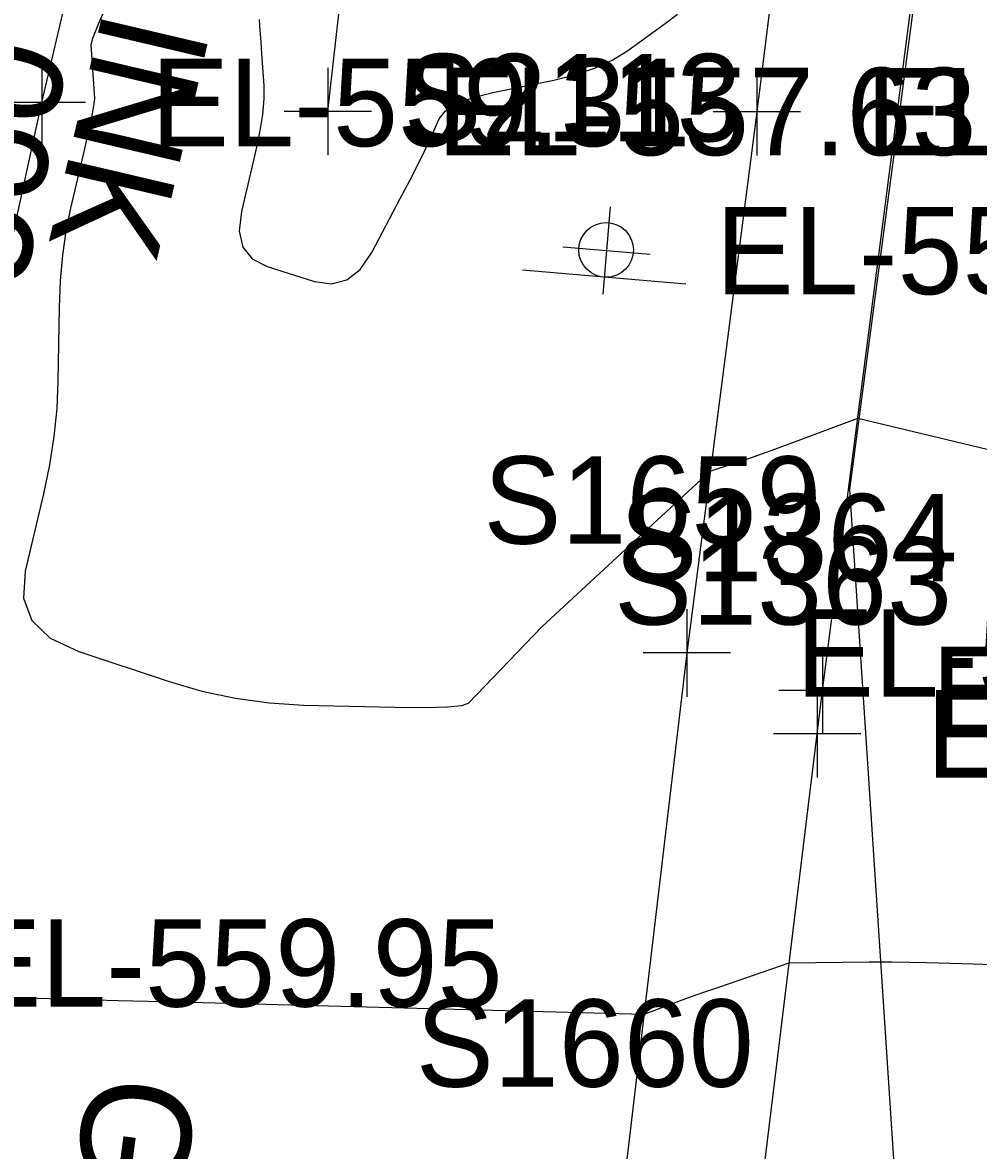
# Model space of a CAD drawing. Extents: x 1724534 to 1727318, y 657156 to 660047.
# Drawn here: x 1725392.5 to 1725436.2, y 658800.5 to 658852.2 of the extents above; entities that cross this region are included whole.
import ezdxf

# ---------------------------------------------------------------- set-up
doc = ezdxf.new("R2010")
doc.units = 0
for name, color, linetype in [('SURVEY - CONTOURS - Index with Text', 7, 'Continuous'), ('SURVEY - CONTOURS - Intermediate with optional Text', 7, 'Continuous'), ('SURVEY - DRAINAGE - Area Shapes', 7, 'Continuous'), ('SURVEY - DTM - Breaklines', 7, 'Continuous'), ('SURVEY - DTM - Breaklines - Points - Elevations', 7, 'Continuous'), ('SURVEY - DTM - Breaklines - Points - Locators', 7, 'Continuous'), ('SURVEY - NON-TRANSPORTATION - Features', 7, 'Continuous'), ('SURVEY - NON-TRANSPORTATION - Features - Points - Elevations', 7, 'Continuous'), ('SURVEY - NON-TRANSPORTATION - Features - Points - Locators', 7, 'Continuous'), ('SURVEY - NON-TRANSPORTATION - Features Text', 7, 'Continuous'), ('SURVEY - TRAFFIC CONTROL - Signs - Points - Elevations', 7, 'Continuous'), ('SURVEY - TRAFFIC CONTROL - Signs - Points - Locators', 7, 'Continuous'), ('SURVEY - TRAFFIC CONTROL - Signs - Points - Numbers', 7, 'Continuous'), ('SURVEY - TRAFFIC CONTROL - Signs and Devices with Text', 7, 'Continuous'), ('SURVEY - TRANSPORTATION - Features', 7, 'Continuous'), ('SURVEY - TRANSPORTATION - Features - Points - Elevations', 7, 'Continuous'), ('SURVEY - TRANSPORTATION - Features - Points - Locators', 7, 'Continuous'), ('SURVEY - TRANSPORTATION - Features - Points - Numbers', 7, 'Continuous'), ('SURVEY - TRANSPORTATION - Roads', 7, 'Continuous'), ('SURVEY - TRANSPORTATION - Roads - Points - Elevations', 7, 'Continuous'), ('SURVEY - TRANSPORTATION - Roads - Points - Locators', 7, 'Continuous'), ('SURVEY - TRANSPORTATION - Roads - Points - Numbers', 7, 'Continuous'), ('SURVEY - VEGETATION - Features with Text', 7, 'Continuous')]:
    doc.layers.add(name, color=color, linetype=linetype)

msp = doc.modelspace()

# ---------------------------------------------------------------- linework, layer by layer
at = {"layer": 'SURVEY - CONTOURS - Index with Text'}
msp.add_lwpolyline([(1725391.479, 658807.536), (1725393.686, 658807.478), (1725396.845, 658807.395), (1725399.553, 658807.324), (1725403.014, 658807.233), (1725420.918, 658806.762), (1725422.394, 658807.317), (1725422.755, 658807.45), (1725423.208, 658807.612), (1725423.751, 658807.803), (1725424.386, 658808.022), (1725427.559, 658809.112), (1725431.226, 658809.16), (1725432.278, 658809.156), (1725433.864, 658809.123), (1725435.983, 658809.062), (1725438.636, 658808.973), (1725446.42, 658808.697), (1725448.982, 658808.607), (1725450.139, 658808.566)], dxfattribs=at)
at = {"layer": 'SURVEY - CONTOURS - Intermediate with optional Text'}
for points in [[(1725396.414, 658853.183), (1725395.954, 658852.106), (1725395.68, 658851.424), (1725395.593, 658851.137), (1725395.761, 658848.679), (1725395.739, 658848.439), (1725395.656, 658847.975), (1725395.51, 658847.289), (1725395.303, 658846.381), (1725394.67, 658843.663), (1725394.459, 658842.613), (1725394.302, 658841.505), (1725394.2, 658840.337), (1725394.151, 658839.109), (1725394.093, 658835.757), (1725394.035, 658834.491), (1725393.905, 658833.207), (1725393.702, 658831.905), (1725393.427, 658830.585), (1725392.597, 658827.04), (1725392.517, 658825.814), (1725392.898, 658824.792), (1725393.74, 658823.975), (1725395.043, 658823.363), (1725399.134, 658822.005), (1725400.672, 658821.555), (1725402.218, 658821.223), (1725403.773, 658821.01), (1725405.335, 658820.915), (1725409.513, 658820.82), (1725410.898, 658820.804), (1725411.922, 658820.828), (1725412.583, 658820.891), (1725412.882, 658820.994), (1725416.245, 658824.493), (1725423.948, 658831.619), (1725425.83, 658832.252), (1725426.259, 658832.4), (1725426.74, 658832.57), (1725427.272, 658832.764), (1725427.855, 658832.982), (1725430.699, 658834.049), (1725438.466, 658832.182)], [(1725403.303, 658852.3), (1725403.337, 658851.794), (1725403.373, 658851.271), (1725403.41, 658850.731), (1725403.51, 658849.271), (1725403.513, 658848.667), (1725403.449, 658847.949), (1725403.317, 658847.119), (1725403.118, 658846.175), (1725402.496, 658843.508), (1725402.394, 658842.6), (1725402.555, 658841.878), (1725402.978, 658841.341), (1725403.664, 658840.99), (1725405.842, 658840.3), (1725406.617, 658840.19), (1725407.312, 658840.375), (1725407.924, 658840.855), (1725408.455, 658841.631), (1725409.762, 658844.095), (1725410.212, 658844.952), (1725410.583, 658845.674), (1725410.874, 658846.262), (1725411.085, 658846.716), (1725411.543, 658847.746), (1725411.825, 658848.111), (1725412.327, 658848.433), (1725413.048, 658848.713), (1725413.989, 658848.95), (1725416.793, 658849.526), (1725417.792, 658849.772), (1725418.689, 658850.081), (1725419.483, 658850.451), (1725420.174, 658850.884), (1725421.878, 658852.119), (1725422.45, 658852.538)]]:
    msp.add_lwpolyline(points, dxfattribs=at)
at = {"layer": 'SURVEY - DRAINAGE - Area Shapes'}
msp.add_lwpolyline([(1725413.857, 659016.262), (1725457.865, 659006.777), (1725450.771, 658971.313), (1725440.158, 658905.178), (1725430.327, 658830.786), (1725434.818, 658762.279), (1725443.395, 658712.742), (1725438.076, 658666.381), (1725439.858, 658660.363), (1725446.978, 658655.619), (1725466.254, 658652.836), (1725462.782, 658619.36), (1725332.114, 658635.492), (1725320.808, 658709.212), (1725296.636, 658734.956), (1725279.099, 658753.634), (1725289.919, 658934.648), (1725297.605, 659050.843)], close=True, dxfattribs=at)
at = {"layer": 'SURVEY - DTM - Breaklines'}
msp.add_lwpolyline([(1725406.449, 658848.086), (1725409.805, 658877.882), (1725414.842, 658908.26), (1725416.621, 658909.953)], dxfattribs=at)
at = {"layer": 'SURVEY - DTM - Breaklines - Points - Locators'}
for p, q in [((1725406.449, 658850.086), (1725406.449, 658846.086)), ((1725408.449, 658848.086), (1725404.449, 658848.086))]:
    msp.add_line(p, q, dxfattribs=at)
at = {"layer": 'SURVEY - NON-TRANSPORTATION - Features'}
msp.add_lwpolyline([(1725357.678, 658691.928), (1725363.165, 658711.31), (1725369.342, 658739.883), (1725375.283, 658769.307), (1725379.116, 658784.738), (1725384.76, 658809.108), (1725393.359, 658848.496), (1725405.647, 658900.795), (1725418.141, 658956.869), (1725428.713, 659003.816), (1725429.417, 659007.151)], dxfattribs=at)
at = {"layer": 'SURVEY - NON-TRANSPORTATION - Features - Points - Locators'}
for p, q in [((1725393.359, 658850.496), (1725393.359, 658846.496)), ((1725395.359, 658848.496), (1725391.359, 658848.496))]:
    msp.add_line(p, q, dxfattribs=at)
at = {"layer": 'SURVEY - TRAFFIC CONTROL - Signs - Points - Locators'}
for p, q in [((1725419.368, 658843.714), (1725419.03, 658839.728)), ((1725417.206, 658841.89), (1725421.192, 658841.552))]:
    msp.add_line(p, q, dxfattribs=at)
at = {"layer": 'SURVEY - TRAFFIC CONTROL - Signs and Devices with Text'}
msp.add_line((1725422.832, 658840.184), (1725415.359, 658840.818), dxfattribs=at)
msp.add_circle((1725419.18, 658841.748), 1.25, dxfattribs=at)
at = {"layer": 'SURVEY - TRANSPORTATION - Features'}
msp.add_lwpolyline([(1725434.197, 658921.722), (1725432.895, 658897.637), (1725429.184, 658872.875), (1725426.078, 658848.074), (1725422.871, 658823.298), (1725419.935, 658798.442), (1725416.678, 658773.894), (1725414.767, 658758.792), (1725412.806, 658748.879), (1725411.089, 658739.694), (1725408.931, 658729.883), (1725406.226, 658721.074), (1725404.106, 658715.945), (1725401.338, 658711.361), (1725398.637, 658706.683), (1725395.192, 658702.159), (1725391.101, 658697.729), (1725387.348, 658693.004), (1725382.763, 658689.258), (1725380.992, 658687.831)], dxfattribs=at)
at = {"layer": 'SURVEY - TRANSPORTATION - Features - Points - Locators'}
for p, q in [((1725426.078, 658850.074), (1725426.078, 658846.074)), ((1725428.078, 658848.074), (1725424.078, 658848.074)), ((1725422.871, 658825.298), (1725422.871, 658821.298)), ((1725424.871, 658823.298), (1725420.871, 658823.298))]:
    msp.add_line(p, q, dxfattribs=at)
at = {"layer": 'SURVEY - TRANSPORTATION - Roads'}
msp.add_lwpolyline([(1725423.519, 658775.953), (1725428.836, 658819.598), (1725429.085, 658821.581), (1725435.499, 658871.131), (1725435.76, 658873.112), (1725439.371, 658898.842), (1725439.657, 658900.819), (1725445.023, 658936.389), (1725447.926, 658954.139)], dxfattribs=at)
at = {"layer": 'SURVEY - TRANSPORTATION - Roads - Points - Locators'}
for p, q in [((1725429.085, 658823.581), (1725429.085, 658819.581)), ((1725428.836, 658821.598), (1725428.836, 658817.598)), ((1725431.085, 658821.581), (1725427.085, 658821.581)), ((1725430.836, 658819.598), (1725426.836, 658819.598))]:
    msp.add_line(p, q, dxfattribs=at)

# ---------------------------------------------------------------- texts
at = {"layer": 'SURVEY - CONTOURS - Index with Text'}
msp.add_text('560', height=5, rotation=79.4863, dxfattribs=at).set_placement((1725392.546, 658839.895))
at = {"layer": 'SURVEY - DTM - Breaklines - Points - Elevations'}
msp.add_text('EL-557.63', height=4, dxfattribs=at).set_placement((1725411.449, 658846.086))
at = {"layer": 'SURVEY - NON-TRANSPORTATION - Features - Points - Elevations'}
for s, p in [('EL-559.31', (1725398.359, 658846.496)), ('EL-559.95', (1725389.76, 658807.108))]:
    msp.add_text(s, height=4, dxfattribs=at).set_placement(p)
at = {"layer": 'SURVEY - NON-TRANSPORTATION - Features Text'}
msp.add_text('CHAINLINK', height=5, rotation=256.7844, dxfattribs=at).set_placement((1725401.816, 658876.778))
at = {"layer": 'SURVEY - TRAFFIC CONTROL - Signs - Points - Elevations'}
msp.add_text('EL-558.72', height=4, dxfattribs=at).set_placement((1725424.199, 658839.721))
at = {"layer": 'SURVEY - TRAFFIC CONTROL - Signs - Points - Numbers'}
msp.add_text('S2113', height=4, dxfattribs=at).set_placement((1725409.911, 658846.721))
at = {"layer": 'SURVEY - TRANSPORTATION - Features - Points - Elevations'}
for s, p in [('EL-558.29', (1725431.078, 658846.074)), ('EL-559.36', (1725427.871, 658821.298))]:
    msp.add_text(s, height=4, dxfattribs=at).set_placement(p)
at = {"layer": 'SURVEY - TRANSPORTATION - Features - Points - Numbers'}
for s, p in [('S1659', (1725413.568, 658828.298)), ('S1660', (1725410.474, 658803.442))]:
    msp.add_text(s, height=4, dxfattribs=at).set_placement(p)
at = {"layer": 'SURVEY - TRANSPORTATION - Roads - Points - Elevations'}
for s, p in [('EL-559.50', (1725434.085, 658819.581)), ('EL-559.58', (1725433.836, 658817.598))]:
    msp.add_text(s, height=4, dxfattribs=at).set_placement(p)
at = {"layer": 'SURVEY - TRANSPORTATION - Roads - Points - Numbers'}
for s, p in [('S1364', (1725419.797, 658826.581)), ('S1363', (1725419.548, 658824.598))]:
    msp.add_text(s, height=4, dxfattribs=at).set_placement(p)
at = {"layer": 'SURVEY - VEGETATION - Features with Text'}
msp.add_text('GRASS', height=5, rotation=262.3562, dxfattribs=at).set_placement((1725395.538, 658804.159))

doc.saveas('drawing.dxf')
